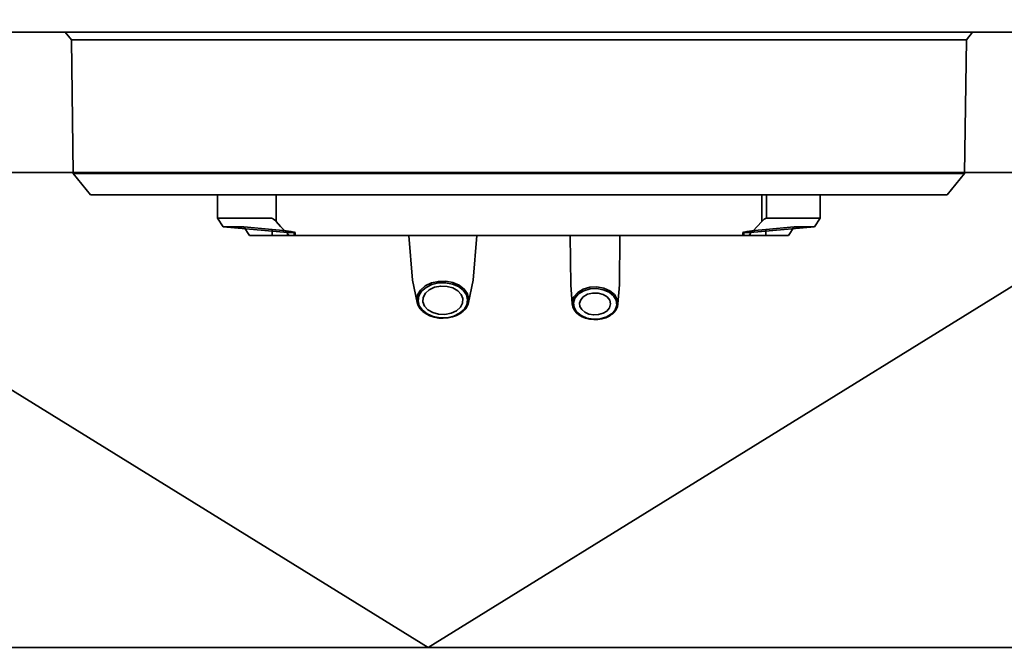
# Model space of a CAD drawing. Header units: millimetres. Extents: x -1465 to 393277, y -3788 to 454312.
# Tile 404 of 656: x 358957 to 359119, y 11523 to 11627. Entities that reach past the tile are written whole.
import ezdxf

# ---------------------------------------------------------------- set-up
doc = ezdxf.new("R2010")
doc.units = ezdxf.units.MM
doc.header["$XCLIPFRAME"] = 2
for name, color, linetype in [('AHU03-3-68634OBJ', 8, 'Continuous'), ('EC-MTR_250-0_7OBJ', 8, 'Continuous'), ('kontury', 8, 'Continuous')]:
    doc.layers.add(name, color=color, linetype=linetype)
picture_1 = doc.add_image_def('image1.bmp', size_in_pixel=(951, 911))

msp = doc.modelspace()

# ---------------------------------------------------------------- linework, layer by layer
at = {"layer": 'AHU03-3-68634OBJ', "color": 8, "linetype": 'Continuous', "lineweight": 35, "ltscale": 100}
msp.add_line((359172.59, 11624.83), (358905.59, 11624.83), dxfattribs=at)
at = {"layer": 'EC-MTR_250-0_7OBJ', "color": 8, "linetype": 'Continuous', "lineweight": 35, "ltscale": 100}
for p, q in [((358965.59, 11623.53), (358964.58, 11624.83)), ((359112.59, 11623.53), (359113.61, 11624.83)), ((358965.9, 11601.63), (358965.59, 11623.53)), ((359112.59, 11623.53), (358965.59, 11623.53)), ((359112.29, 11601.63), (359112.59, 11623.53)), ((358977.08, 11601.63), (358965.9, 11601.63)), ((358968.74, 11598.13), (358965.9, 11601.63)), ((358977.08, 11601.63), (359094.58, 11601.63)), ((359112.29, 11601.63), (359094.58, 11601.63)), ((359109.44, 11598.13), (359112.29, 11601.63)), ((358968.74, 11598.13), (359109.44, 11598.13)), ((358989.59, 11598.13), (358989.59, 11594.29)), ((358999.21, 11593.74), (358999.21, 11598.13)), ((359078.98, 11593.74), (359078.98, 11598.13)), ((359079.74, 11594.29), (359079.74, 11598.13)), ((359088.59, 11598.13), (359088.59, 11594.29)), ((358990.54, 11592.88), (358989.59, 11594.29)), ((358998.45, 11594.29), (358989.59, 11594.29)), ((359088.59, 11594.29), (359079.74, 11594.29)), ((359087.64, 11592.88), (359088.59, 11594.29)), ((358993.92, 11592.88), (358990.54, 11592.88)), ((359001.09, 11591.93), (358990.54, 11592.88)), ((358994.83, 11591.43), (358993.92, 11592.88)), ((358998.54, 11592.43), (358993.92, 11592.88)), ((358998.54, 11591.43), (358998.54, 11592.43)), ((359001.09, 11591.93), (359001.09, 11591.43)), ((359002.17, 11591.93), (359001.09, 11591.93)), ((359002.17, 11591.43), (359002.17, 11591.93)), ((359002.34, 11591.94), (359002.34, 11591.43)), ((359075.85, 11591.94), (359075.85, 11591.43)), ((359076.02, 11591.43), (359076.02, 11591.93)), ((359077.09, 11591.93), (359076.02, 11591.93)), ((359077.09, 11591.93), (359087.64, 11592.88)), ((359077.09, 11591.93), (359077.09, 11591.43)), ((359084.27, 11592.88), (359079.65, 11592.43)), ((359079.65, 11591.43), (359079.65, 11592.43)), ((359083.36, 11591.43), (359084.27, 11592.88)), ((359087.64, 11592.88), (359084.27, 11592.88)), ((359083.36, 11591.43), (358994.83, 11591.43)), ((359021.6, 11584.12), (359020.99, 11591.43)), ((359031.58, 11584.12), (359032.2, 11591.43)), ((359047.59, 11583.36), (359047.5, 11591.43)), ((359055.59, 11583.36), (359055.69, 11591.43)), ((359022.37, 11580.47), (359021.6, 11584.12)), ((359030.82, 11580.47), (359031.58, 11584.12)), ((359047.84, 11580.2), (359047.59, 11583.36)), ((359055.35, 11580.2), (359055.59, 11583.36))]:
    msp.add_line(p, q, dxfattribs=at)
at = {"layer": 'EC-MTR_250-0_7OBJ', "color": 8, "linetype": 'Continuous', "lineweight": 35, "ltscale": 100, "flags": 128}
for points in [[(358999.21, 11593.74), (358999, 11593.96), (358998.79, 11594.14), (358998.6, 11594.25), (358998.45, 11594.29)], [(358999.21, 11593.74), (358999.95, 11592.91), (359000.68, 11592.14), (359001.4, 11591.43)], [(359078.98, 11593.74), (359078.24, 11592.91), (359077.51, 11592.14), (359076.79, 11591.43)], [(359079.74, 11594.29), (359079.58, 11594.25), (359079.39, 11594.13), (359079.19, 11593.96), (359078.98, 11593.74)], [(359002.34, 11591.94), (359002.17, 11592), (359001.66, 11592.08), (359000.86, 11592.18), (358999.79, 11592.3), (358998.54, 11592.43)], [(359002.34, 11591.94), (359002.32, 11591.93), (359002.26, 11591.93), (359002.17, 11591.93)], [(359075.85, 11591.94), (359076.02, 11592), (359076.52, 11592.08), (359077.33, 11592.18), (359078.4, 11592.3), (359079.65, 11592.43)], [(359076.02, 11591.93), (359075.92, 11591.93), (359075.87, 11591.93), (359075.85, 11591.94)], [(359023.7, 11583.16), (359024.71, 11583.65), (359025.86, 11583.91), (359027.08, 11583.94), (359028.26, 11583.72), (359029.3, 11583.27), (359030.12, 11582.64), (359030.66, 11581.86), (359030.87, 11581.01), (359030.73, 11580.15), (359030.26, 11579.36), (359029.49, 11578.69)], [(359023.84, 11582.93), (359024.8, 11583.4), (359025.9, 11583.65), (359027.05, 11583.68), (359028.17, 11583.47), (359029.16, 11583.05), (359029.95, 11582.45), (359030.47, 11581.71), (359030.67, 11580.9), (359030.54, 11580.08), (359030.09, 11579.32), (359029.35, 11578.67)], [(359029.49, 11578.69), (359028.48, 11578.2), (359027.32, 11577.94), (359026.11, 11577.91), (359024.93, 11578.13), (359023.89, 11578.58), (359023.07, 11579.21), (359022.53, 11579.99), (359022.32, 11580.84), (359022.46, 11581.69), (359022.93, 11582.49), (359023.7, 11583.16)], [(359029.35, 11578.67), (359028.39, 11578.21), (359027.29, 11577.95), (359026.14, 11577.93), (359025.02, 11578.13), (359024.02, 11578.56), (359023.24, 11579.16), (359022.72, 11579.9), (359022.52, 11580.7), (359022.64, 11581.52), (359023.1, 11582.29), (359023.84, 11582.93)], [(359024.36, 11582.53), (359023.72, 11581.95), (359023.36, 11581.26), (359023.32, 11580.53), (359023.59, 11579.83), (359024.15, 11579.23), (359024.95, 11578.78), (359025.9, 11578.51), (359026.94, 11578.48), (359027.95, 11578.67), (359028.83, 11579.08)], [(359028.83, 11579.08), (359029.47, 11579.66), (359029.83, 11580.35), (359029.87, 11581.08), (359029.6, 11581.77), (359029.04, 11582.38), (359028.24, 11582.83), (359027.28, 11583.09), (359026.25, 11583.13), (359025.24, 11582.94), (359024.36, 11582.53)], [(359054.45, 11578.61), (359053.55, 11578.07), (359052.46, 11577.75), (359051.29, 11577.69), (359050.15, 11577.88), (359049.15, 11578.32), (359048.38, 11578.96), (359047.94, 11579.73), (359047.85, 11580.56), (359048.12, 11581.37), (359048.74, 11582.08)], [(359048.74, 11582.08), (359049.64, 11582.62), (359050.72, 11582.94), (359051.9, 11583.01), (359053.04, 11582.81), (359054.04, 11582.37), (359054.8, 11581.74), (359055.25, 11580.96), (359055.34, 11580.13), (359055.07, 11579.32), (359054.45, 11578.61)], [(359048.89, 11581.86), (359049.75, 11582.37), (359050.78, 11582.67), (359051.88, 11582.73), (359052.95, 11582.55), (359053.9, 11582.14), (359054.62, 11581.54), (359055.05, 11580.82), (359055.15, 11580.03), (359054.89, 11579.25), (359054.3, 11578.57)], [(359053.53, 11579.04), (359053.98, 11579.58), (359054.14, 11580.2), (359054, 11580.81), (359053.58, 11581.35), (359052.91, 11581.76), (359052.09, 11581.99), (359051.19, 11582), (359050.35, 11581.79), (359049.66, 11581.39)], [(359022.37, 11580.47), (359022.55, 11579.93), (359022.86, 11579.43), (359023.3, 11578.97), (359023.84, 11578.58), (359024.47, 11578.26), (359025.17, 11578.03), (359025.91, 11577.89), (359026.67, 11577.85), (359027.43, 11577.91), (359028.16, 11578.07), (359028.85, 11578.31), (359029.46, 11578.65)], [(359029.46, 11578.65), (359029.96, 11579.03), (359030.36, 11579.47), (359030.65, 11579.96), (359030.82, 11580.47)], [(359054.3, 11578.57), (359053.44, 11578.05), (359052.41, 11577.75), (359051.31, 11577.7), (359050.24, 11577.88), (359049.29, 11578.29), (359048.56, 11578.89), (359048.14, 11579.61), (359048.04, 11580.4), (359048.3, 11581.17), (359048.89, 11581.86)], [(359049.66, 11581.39), (359049.24, 11580.9), (359049.05, 11580.35), (359049.11, 11579.8), (359049.41, 11579.28), (359049.93, 11578.84), (359050.6, 11578.55), (359051.37, 11578.41), (359052.16, 11578.45), (359052.91, 11578.67), (359053.53, 11579.04)], [(359047.84, 11580.2), (359047.94, 11579.71), (359048.16, 11579.24), (359048.49, 11578.81), (359048.93, 11578.43), (359049.46, 11578.11), (359050.05, 11577.87), (359050.7, 11577.71), (359051.38, 11577.63), (359052.06, 11577.65), (359052.73, 11577.75), (359053.36, 11577.94), (359053.93, 11578.21), (359054.42, 11578.56)], [(359054.42, 11578.56), (359054.8, 11578.92), (359055.08, 11579.32), (359055.26, 11579.75), (359055.35, 11580.2)]]:
    msp.add_lwpolyline(points, dxfattribs=at)
at = {"layer": 'kontury', "color": 8, "linetype": 'Continuous', "lineweight": 35, "ltscale": 100}
for p, q in [((357654.61, 11601.8), (359471.61, 11601.8)), ((358899.52, 11600.85), (359024.17, 11523.8)), ((359024.17, 11523.8), (359148.81, 11600.85)), ((359471.61, 11523.8), (357654.61, 11523.8))]:
    msp.add_line(p, q, dxfattribs=at)

# ---------------------------------------------------------------- pictures from other files: only their frames are drawn
at = {"color": 8, "lineweight": 13}
image = msp.add_image(picture_1, insert=(357606.99, 12545.82), size_in_units=(1986.02, 1904.63), rotation=-90, dxfattribs=at)
image.set_boundary_path([(-0.5, -0.5), (950.5, 910.5)])

doc.saveas('drawing.dxf')
